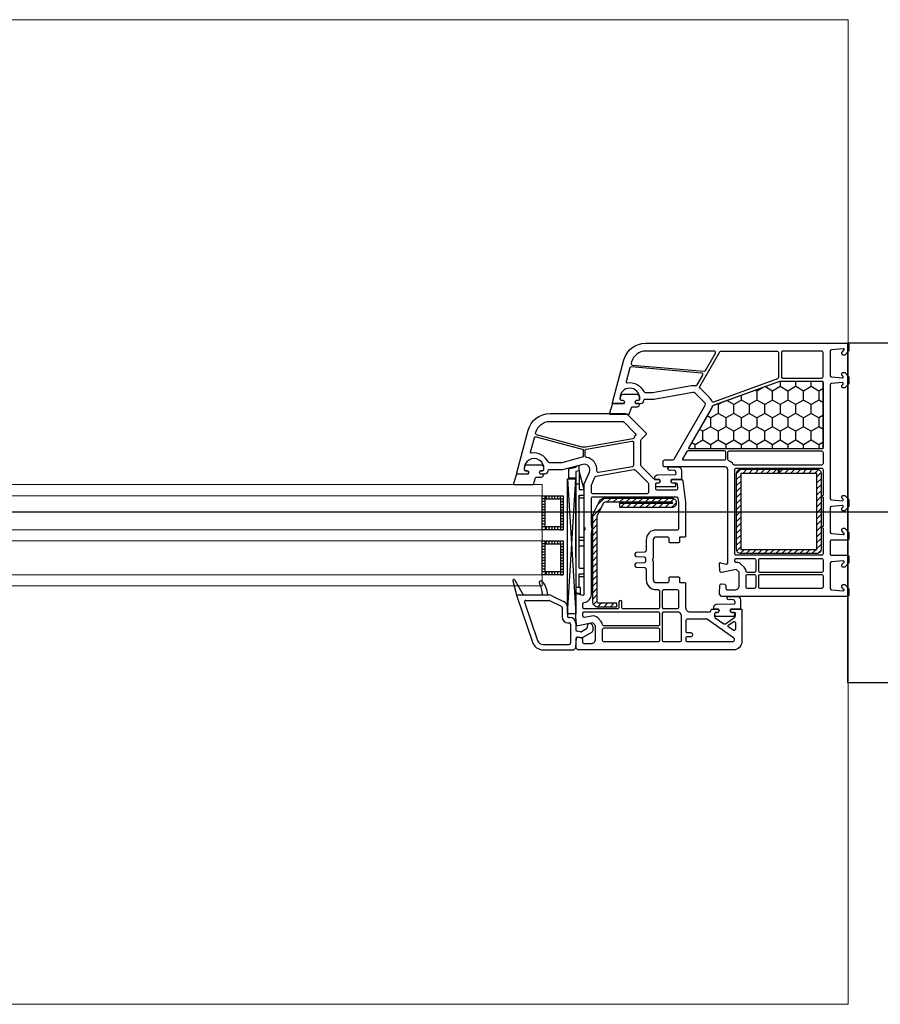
# Model space of a CAD drawing. Header units: millimetres. Extents: x 53645 to 137188, y 78097 to 135542.
# Tile 273 of 288: x 125098 to 125404, y 131646 to 131996. Entities that reach past the tile are written whole.
import ezdxf

# ---------------------------------------------------------------- set-up
doc = ezdxf.new("R2010")
doc.units = ezdxf.units.MM
doc.linetypes.add('CONTI', pattern=[0])
doc.linetypes.add('GOST2.303 5', pattern=[24, 20, -1.5, 1, -1.5])
for name, color, linetype in [('axis_dim', 40, 'CONTI'), ('GASKET', 5, 'Continuous'), ('PVC', 7, 'Continuous'), ('STEEL', 5, 'Continuous')]:
    doc.layers.add(name, color=color, linetype=linetype)
doc.layers.add('doors_windows', color=4, linetype='Continuous', lineweight=5)

# ---------------------------------------------------------------- blocks, each defined once
blk = doc.blocks.new('*U13')
at = {"linetype": 'Continuous'}
h = blk.add_hatch(dxfattribs=at)
h.set_pattern_fill('HONEY', color=6, angle=-90, style=0)
h.set_pattern_definition([(270, (672.4472, 52.6428), (-2.74963, -4.7625), [3.175, -6.35]), (150, (672.4472, 52.6428), (-2.74963, 4.7625), [3.175, -6.35]), (210, (672.4472, 52.6428), (-5.49926, -6e-07), [-6.35, 3.175])])
h.paths.add_polyline_path([(544.07, -37.59, -0.57735), (543.64, -36.84), (551.32, -23.53, 0.079163), (551.71, -22.5, -0.259107), (552.03, -22.14), (575.71, -13.52, -0.087489), (575.88, -13.49), (590.59, -13.49, -0.414214), (591.09, -13.99), (591.09, -37.09, -0.414214), (590.59, -37.59)])
at = {"color": 1, "linetype": 'Continuous'}
for p, q in [((503.31, -44.14), (500.75, -44.82)), ((500.75, -44.82), (500.75, -47.87)), ((504.51, -43.52), (503.31, -43.85)), ((503.31, -43.85), (503.31, -44.14)), ((504.51, -45.37), (503.31, -45.65)), ((504.51, -45.39), (504.51, -43.52)), ((504.51, -45.37), (504.51, -51.97)), ((506.31, -51.97), (504.51, -45.37)), ((500.75, -47.87), (503.31, -47.87)), ((503.31, -45.65), (503.31, -88.61)), ((504.51, -45.65), (504.51, -51.97)), ((503.31, -49.97), (504.51, -49.97)), ((503.31, -76.2), (503.31, -52)), ((504.51, -51.97), (506.31, -51.97)), ((506.31, -82.97), (506.31, -51.97)), ((504.51, -53.97), (504.51, -54.57)), ((504.51, -53.97), (506.31, -53.97)), ((504.51, -79.97), (504.51, -53.97)), ((504.51, -54.97), (506.31, -54.97)), ((504.51, -68.97), (506.31, -68.97)), ((504.51, -69.97), (506.31, -69.97)), ((504.51, -71.97), (506.31, -71.97)), ((504.51, -79.97), (506.31, -79.97)), ((504.51, -81.97), (506.31, -81.97)), ((504.51, -86.67), (504.51, -81.97)), ((504.51, -82.97), (506.31, -82.97)), ((503.31, -86.67), (505.01, -86.67)), ((505.01, -89.07), (505.01, -86.67)), ((503.31, -88.61), (505.01, -89.07))]:
    blk.add_line(p, q, dxfattribs=at)
at = {"color": 1, "linetype": 'Continuous', "lineweight": 25}
for p, q in [((500.33, -48.17), (503.32, -96.18)), ((500.33, -96.18), (503.32, -48.17))]:
    blk.add_line(p, q, dxfattribs=at)
at = {"color": 5}
for p, q in [((492.35, -55.28), (491.35, -55.28)), ((492.35, -55.28), (492.35, -54.28)), ((492.85, -55.28), (492.85, -54.28)), ((493.85, -55.28), (493.85, -54.28)), ((494.85, -55.28), (494.85, -54.28)), ((495.85, -55.28), (495.85, -54.28)), ((496.85, -55.28), (496.85, -54.28)), ((497.85, -55.28), (497.85, -54.28)), ((497.85, -55.28), (498.85, -55.28)), ((492.35, -56.28), (491.35, -56.28)), ((492.35, -57.28), (491.35, -57.28)), ((492.35, -58.28), (491.35, -58.28)), ((492.35, -59.28), (491.35, -59.28)), ((497.85, -56.28), (498.85, -56.28)), ((497.85, -57.28), (498.85, -57.28)), ((497.85, -58.28), (498.85, -58.28)), ((497.85, -59.28), (498.85, -59.28)), ((492.35, -60.28), (491.35, -60.28)), ((492.35, -61.28), (491.35, -61.28)), ((492.35, -62.28), (491.35, -62.28)), ((497.85, -60.28), (498.85, -60.28)), ((497.85, -61.28), (498.85, -61.28)), ((497.85, -62.28), (498.85, -62.28)), ((492.35, -63.28), (491.35, -63.28)), ((492.35, -64.28), (491.35, -64.28)), ((492.35, -65.28), (491.35, -65.28)), ((492.35, -65.28), (491.35, -65.28)), ((492.35, -66.28), (491.35, -66.28)), ((492.35, -65.28), (492.35, -66.28)), ((492.85, -66.28), (492.85, -65.28)), ((493.85, -66.28), (493.85, -65.28)), ((494.85, -66.28), (494.85, -65.28)), ((495.85, -66.28), (495.85, -65.28)), ((496.85, -66.28), (496.85, -65.28)), ((497.85, -63.28), (498.85, -63.28)), ((497.85, -64.28), (498.85, -64.28)), ((497.85, -65.28), (498.85, -65.28)), ((497.85, -65.28), (498.85, -65.28)), ((497.85, -65.28), (497.85, -66.28)), ((497.85, -66.28), (498.85, -66.28)), ((492.35, -71.28), (491.35, -71.28)), ((492.35, -72.28), (491.35, -72.28)), ((492.35, -73.28), (491.35, -73.28)), ((492.35, -71.28), (492.35, -70.28)), ((492.85, -71.28), (492.85, -70.28)), ((493.85, -71.28), (493.85, -70.28)), ((494.85, -71.28), (494.85, -70.28)), ((495.85, -71.28), (495.85, -70.28)), ((496.85, -71.28), (496.85, -70.28)), ((497.85, -71.28), (497.85, -70.28)), ((497.85, -71.28), (498.85, -71.28)), ((497.85, -72.28), (498.85, -72.28)), ((497.85, -73.28), (498.85, -73.28)), ((492.35, -74.28), (491.35, -74.28)), ((492.35, -75.28), (491.35, -75.28)), ((492.35, -76.28), (491.35, -76.28)), ((497.85, -74.28), (498.85, -74.28)), ((497.85, -75.28), (498.85, -75.28)), ((497.85, -76.28), (498.85, -76.28)), ((492.35, -77.28), (491.35, -77.28)), ((492.35, -78.28), (491.35, -78.28)), ((492.35, -79.28), (491.35, -79.28)), ((492.35, -80.28), (491.35, -80.28)), ((497.85, -77.28), (498.85, -77.28)), ((497.85, -78.28), (498.85, -78.28)), ((497.85, -79.28), (498.85, -79.28)), ((497.85, -80.28), (498.85, -80.28)), ((492.35, -81.28), (491.35, -81.28)), ((492.35, -81.28), (491.35, -81.28)), ((492.35, -82.28), (491.35, -82.28)), ((492.35, -81.28), (492.35, -82.28)), ((492.85, -82.28), (492.85, -81.28)), ((493.85, -82.28), (493.85, -81.28)), ((494.85, -82.28), (494.85, -81.28)), ((495.85, -82.28), (495.85, -81.28)), ((496.85, -82.28), (496.85, -81.28)), ((497.85, -81.28), (498.85, -81.28)), ((497.85, -81.28), (498.85, -81.28)), ((497.85, -81.28), (497.85, -82.28)), ((497.85, -82.28), (498.85, -82.28))]:
    blk.add_line(p, q, dxfattribs=at)
blk.add_lwpolyline([(543.72, -37.59, -0.57735), (543.46, -37.14), (552.1, -22.19, -0.176327), (552.25, -22.06), (575.74, -13.51, -0.087489), (575.84, -13.49), (590.79, -13.49, -0.414214), (591.09, -13.79), (591.09, -37.29, -0.414214), (590.79, -37.59)], format="xyb", close=True)
at = {"color": 1, "linetype": 'Continuous', "lineweight": 25}
blk.add_lwpolyline([(500.33, -50.18), (500.33, -48.17), (503.32, -48.17), (503.32, -96.18), (500.33, -96.18)], close=True, dxfattribs=at)
at = {"color": 5}
for points in [[(498.85, -66.28), (491.35, -66.28), (491.35, -54.28), (498.85, -54.28)], [(497.85, -65.28), (492.35, -65.28), (492.35, -55.28), (497.85, -55.28)], [(498.85, -82.28), (491.35, -82.28), (491.35, -70.28), (498.85, -70.28)], [(497.85, -81.28), (492.35, -81.28), (492.35, -71.28), (497.85, -71.28)]]:
    blk.add_lwpolyline(points, close=True, dxfattribs=at)
at = {"layer": 'doors_windows', "color": 5}
for points in [[(100, -50.28), (491.35, -50.28), (491.35, -54.28), (100, -54.28)], [(100, -66.28), (491.35, -66.28), (491.35, -70.28), (100, -70.28)], [(100, -82.28), (491.35, -82.28), (491.35, -86.28), (100, -86.28)]]:
    blk.add_lwpolyline(points, close=True, dxfattribs=at)
at = {"layer": 'GASKET'}
for p, q in [((480.88, -84.5), (482.32, -89.88)), ((481.62, -84.2), (484.61, -89.5)), ((492.86, -87.48), (493.22, -89.5))]:
    blk.add_line(p, q, dxfattribs=at)
at = {"layer": 'GASKET', "color": 5, "linetype": 'Continuous'}
for points in [[(525.17, -22.56, 0.414214), (525.87, -21.86), (525.87, -21.76, 0.414214), (525.57, -21.46), (524.72, -21.46), (524.55, -21.16, -0.57735), (525.07, -20.26), (525.52, -20.26, 0.414214), (526.02, -19.76), (526.02, -19.46, 0.020024), (526.01, -19.18, 0.390947), (525.01, -18.26), (520.03, -18.26, 0.390947), (519.03, -19.18), (519.02, -19.46), (519.02, -19.76, 0.414214), (519.52, -20.26), (519.97, -20.26, -0.57735), (520.49, -21.16), (520.32, -21.46), (516.27, -21.46), (515.25, -24.85, 0.502334), (515.54, -25.23), (522.3, -25.23), (523.03, -22.8, -0.349418), (523.33, -22.56)], [(491.07, -47.61, 0.414214), (491.77, -46.91), (491.77, -46.81, 0.414214), (491.47, -46.51), (490.62, -46.51), (490.45, -46.21, -0.57735), (490.97, -45.31), (491.42, -45.31, 0.414214), (491.92, -44.81), (491.92, -44.51, 0.020024), (491.91, -44.23, 0.390947), (490.91, -43.31), (485.93, -43.31, 0.390947), (484.93, -44.23), (484.92, -44.51), (484.92, -44.81, 0.414214), (485.42, -45.31), (485.87, -45.31, -0.57735), (486.39, -46.21), (486.21, -46.51), (482.17, -46.51), (481.15, -49.9, 0.502334), (481.44, -50.28), (488.2, -50.28), (488.93, -47.85, -0.349418), (489.23, -47.61)], [(538.19, -49.68, -0.414214), (538.69, -50.18, -0.054959), (538.6, -50.94, -0.351258), (538.41, -51.1), (531.97, -51.1, -0.351258), (531.77, -50.94, -0.054959), (531.69, -50.18, -0.414214), (532.19, -49.68), (532.64, -49.68, 0.57735), (533.16, -48.78), (532.99, -48.48), (531.52, -48.48, -0.414214), (531.32, -48.28), (531.32, -47.81, -0.407864), (532.3, -46.81), (538.51, -46.68, 0.433601), (538.9, -46.24), (538.87, -45.92, 0.363714), (538.15, -45.19), (537.18, -45.11, 0.169782), (536.99, -45.16, -1.241435), (536.54, -43.99), (539.63, -43.99, -0.414214), (540.83, -45.19), (540.83, -48.18, -0.414214), (540.53, -48.48), (537.39, -48.48), (537.22, -48.78, 0.57735), (537.74, -49.68)], [(559.18, -95.68, -0.414214), (559.68, -96.18, -0.054959), (559.59, -96.94, -0.351258), (559.4, -97.1), (552.96, -97.1, -0.351258), (552.76, -96.94, -0.054959), (552.68, -96.18, -0.414214), (553.18, -95.68), (553.63, -95.68, 0.57735), (554.15, -94.78), (553.97, -94.48), (552.51, -94.48, -0.414214), (552.31, -94.28), (552.31, -93.81, -0.407864), (553.29, -92.81), (559.5, -92.68, 0.433601), (559.89, -92.24), (559.86, -91.92, 0.363714), (559.13, -91.19), (558.17, -91.11, 0.169782), (557.98, -91.16, -1.241435), (557.53, -89.99), (560.61, -89.99, -0.414214), (561.81, -91.19), (561.81, -94.18, -0.414214), (561.51, -94.48), (558.38, -94.48), (558.21, -94.78, 0.57735), (558.73, -95.68)]]:
    blk.add_lwpolyline(points, format="xyb", close=True, dxfattribs=at)
at = {"layer": 'GASKET'}
for centre, radius, start, end in [((481.27, -84.4), 0.4, 29.4867, 195), ((490.91, -85.1), 0.6, 47.514, 209.42), ((483.42, -89.32), 8, 0, 29.42), ((487.94, -88.34), 5, 10, 47.514)]:
    blk.add_arc(centre, radius, start, end, dxfattribs=at)
at = {"layer": 'PVC'}
for p, q in [((482.31, -89.8), (482.31, -89.8)), ((482.33, -89.9), (487.89, -106.29)), ((482.61, -89.5), (493.76, -89.5)), ((491.42, -89.32), (491.42, -89.5)), ((494.81, -89.74), (498.96, -91.76)), ((485.07, -92.06), (489.69, -105.68)), ((485.54, -91.4), (493.76, -91.4)), ((493.98, -91.45), (498.13, -93.47)), ((498.41, -93.92), (498.41, -97.3)), ((500.31, -93.92), (500.31, -97)), ((500.81, -97.5), (501.21, -97.5)), ((500.51, -99.4), (500.91, -99.4)), ((501.41, -99.9), (501.41, -106.6)), ((503.31, -99.6), (503.31, -101.91)), ((507.31, -100.65), (507.31, -101.11)), ((509.31, -100.65), (509.31, -102.27)), ((503.31, -104.96), (503.31, -108.25)), ((504.96, -102.62), (503.72, -102.4)), ((505.51, -104.75), (503.9, -104.47)), ((507.06, -101.55), (505.3, -102.56)), ((509.06, -102.7), (505.51, -104.75)), ((491.59, -107.1), (500.91, -107.1)), ((502.56, -109), (503.31, -108.25)), ((491.68, -109), (502.56, -109))]:
    blk.add_line(p, q, dxfattribs=at)
for points in [[(556.31, -44), (534.81, -44, -0.414214), (534.31, -43.5), (534.31, -42, -0.414214), (534.81, -41.5), (537.51, -41.5, 0.267949), (538.38, -41), (549.18, -22.29, 0.339454), (549.02, -21.09), (545.73, -17.8, 0.245592), (544.85, -17.52), (531.01, -19.95, -0.043661), (530.49, -20), (527.81, -20, 0.414214), (527.31, -20.5, -0.414214), (526.31, -21.5), (524.66, -21.5), (524.49, -21.2, -0.57735), (525.01, -20.3), (525.46, -20.3, 0.414214), (525.96, -19.8), (525.96, -19.5, 1), (518.96, -19.5), (518.96, -19.8, 0.414214), (519.46, -20.3), (519.91, -20.3, -0.57735), (520.43, -21.2), (520.26, -21.5), (516.61, -21.5, -0.493145), (516.32, -21.12), (520.39, -5.93, -0.339454), (528.12, 0), (599.81, 0, -0.414214), (600.31, -0.5), (600.31, -2.41), (600.31, -2.7), (598.81, -4.2), (598.31, -4.2, -0.414214), (597.81, -3.7), (597.81, -3.3, -0.198912), (597.87, -3.16), (598.52, -2.51, 0.700208), (598.28, -2), (594.07, -2.37, 0.388879), (593.61, -2.87), (593.61, -11.46, 0.388879), (594.07, -11.96), (597.98, -12.3, 0.700208), (598.22, -11.79), (597.87, -11.44, -0.198912), (597.81, -11.3), (597.81, -10.9, -0.414214), (598.31, -10.4), (598.81, -10.4), (600.31, -11.9), (600.31, -14.4), (598.81, -15.9), (598.31, -15.9, -0.414214), (597.81, -15.4), (597.81, -15, -0.198912), (597.87, -14.86), (598.22, -14.51, 0.700208), (597.98, -14), (594.07, -14.34, 0.388879), (593.61, -14.84), (593.61, -55.16, 0.388879), (594.07, -55.66), (597.98, -56, 0.700208), (598.22, -55.49), (597.87, -55.14, -0.198912), (597.81, -55), (597.81, -54.6, -0.414214), (598.31, -54.1), (598.81, -54.1), (600.31, -55.6), (600.31, -58.1), (598.81, -59.6), (598.31, -59.6, -0.414214), (597.81, -59.1), (597.81, -58.7, -0.198912), (597.87, -58.56), (598.22, -58.21, 0.700208), (597.98, -57.7), (594.07, -58.04, 0.388879), (593.61, -58.54), (593.61, -67.13, 0.388879), (594.07, -67.63), (598.28, -68, 0.700208), (598.52, -67.49), (597.87, -66.84, -0.198912), (597.81, -66.7), (597.81, -66.3, -0.414214), (598.31, -65.8), (598.81, -65.8), (600.31, -67.3), (600.31, -67.59), (600.31, -69.5, -0.414214), (599.81, -70), (594.11, -70, 0.414214), (593.61, -70.5), (593.61, -74.9, 0.414214), (594.11, -75.4), (599.81, -75.4, -0.414214), (600.31, -75.9), (600.31, -78.1), (598.81, -79.6), (598.31, -79.6, -0.414214), (597.81, -79.1), (597.81, -78.7, -0.198912), (597.87, -78.56), (598.52, -77.91, 0.700208), (598.28, -77.4), (594.07, -77.77, 0.388879), (593.61, -78.27), (593.61, -87.13, 0.388879), (594.07, -87.63), (598.28, -88, 0.700208), (598.52, -87.49), (597.87, -86.84, -0.198912), (597.81, -86.7), (597.81, -86.3, -0.414214), (598.31, -85.8), (598.81, -85.8), (600.31, -87.3), (600.31, -87.59), (600.31, -89.5, -0.414214), (599.81, -90), (555.06, -90), (554.31, -89.25), (554.31, -88.75), (554.5, -85.97, -0.446275), (555.08, -85.51), (556.2, -85.7, -0.36397), (556.61, -86.2), (556.61, -87.2, 0.414214), (557.11, -87.7), (559.81, -87.7, 0.414214), (561.31, -86.2), (561.31, -81.43), (560.31, -80.43), (555.09, -81.49, -0.454146), (554.49, -81.03), (554.31, -78.32, -0.51393), (554.69, -78.01), (556.68, -78.54, 0.493145), (557.31, -78.06), (557.31, -45, 0.414214)], [(552.45, -2.8), (528.12, -2.8, 0.339454), (523.1, -6.65), (522.97, -7.12, 0.466308), (523.41, -7.75), (548.84, -9.97, 0.291473), (549.31, -9.72), (552.88, -3.55, 0.57735)], [(574.76, -2.8, -0.414214), (575.26, -3.3), (575.26, -12.18, -0.315299), (574.93, -12.65), (552.25, -20.91, -0.415199), (551.6, -20.61, 0.110369), (550.79, -19.32), (547.42, -15.95, -0.339454), (547.34, -15.35), (554.44, -3.05, -0.267949), (554.87, -2.8)], [(576.36, -3.3), (576.36, -11.9, 0.414214), (576.86, -12.4), (590.61, -12.4, 0.414214), (591.11, -11.9), (591.11, -3.3, 0.414214), (590.61, -2.8), (576.86, -2.8, 0.414214)], [(547.99, -10.6), (523.05, -8.42, 0.36397), (522.53, -8.79), (521.21, -13.7, 0.546119), (521.55, -14.08, -0.339137), (527.46, -17.21, 0.293253), (527.92, -17.5), (530.53, -17.5), (544.41, -15.05, -0.100742), (545.81, -15.09, 0.329802), (546.35, -14.85), (548.38, -11.35, 0.548619)], [(575.81, -13.5), (590.61, -13.5, -0.414214), (591.11, -14), (591.11, -37.1, -0.414214), (590.61, -37.6), (544.09, -37.6, -0.57735), (543.66, -36.85), (551.34, -23.54, 0.079163), (551.74, -22.51, -0.259107), (552.05, -22.15)], [(556.11, -38.3), (543.11, -38.3, 0.267949), (542.68, -38.55), (541.23, -41.05, 0.57735), (541.49, -41.5), (556.11, -41.5, 0.414214), (556.61, -41), (556.61, -38.8, 0.414214)], [(590.61, -38.3, -0.414214), (591.11, -38.8), (591.11, -42.8, -0.414214), (590.61, -43.3), (559.65, -43.3, -0.252264), (559.23, -43.08, 0.152167), (557.62, -41.76, -0.305615), (557.31, -41.29), (557.31, -38.8, -0.414214), (557.81, -38.3)], [(590.61, -44.4, -0.414214), (591.11, -44.9), (591.11, -54.1, 1), (591.11, -54.7), (591.11, -65.1, 1), (591.11, -65.7), (591.11, -74.9, -0.414214), (590.61, -75.4), (560.31, -75.4, -0.414214), (559.81, -74.9), (559.81, -44.9, -0.414214), (560.31, -44.4)], [(566.71, -76.5, -0.414214), (567.21, -77), (567.21, -81, -0.414214), (566.71, -81.5), (564.28, -81.5, -0.372896), (563.79, -81.07, 0.161969), (563.08, -79.66), (562.08, -78.66, 0.198912), (560.31, -77.93, -0.414214), (559.81, -77.43), (559.81, -77, -0.414214), (560.31, -76.5)], [(590.61, -76.5, -0.414214), (591.11, -77), (591.11, -81, -0.414214), (590.61, -81.5), (568.81, -81.5, -0.414214), (568.31, -81), (568.31, -77, -0.414214), (568.81, -76.5)], [(566.71, -82.2, -0.414214), (567.21, -82.7), (567.21, -86.7, -0.414214), (566.71, -87.2), (564.31, -87.2, -0.414214), (563.81, -86.7), (563.81, -82.7, -0.414214), (564.31, -82.2)], [(590.61, -82.2, -0.414214), (591.11, -82.7), (591.11, -86.7, -0.414214), (590.61, -87.2), (568.81, -87.2, -0.414214), (568.31, -86.7), (568.31, -82.7, -0.414214), (568.81, -82.2)]]:
    blk.add_lwpolyline(points, format="xyb", close=True, dxfattribs=at)
at = {"layer": 'PVC', "linetype": 'Continuous', "lineweight": 25}
for points in [[(504.06, -109), (503.31, -108.25), (503.31, -107.75), (503.5, -104.97, -0.446275), (504.08, -104.51), (505.2, -104.7, -0.36397), (505.61, -105.2), (505.61, -106.2, 0.414214), (506.11, -106.7), (508.81, -106.7, 0.414214), (510.31, -105.2), (510.31, -100.43), (509.31, -99.43), (504.09, -100.49, -0.454146), (503.49, -100.03), (503.32, -97.41, -0.016582), (503.31, -97.21), (503.31, -89.3, -0.493145), (503.69, -89.01), (505.68, -89.54, 0.493145), (506.31, -89.06), (506.31, -66.71, -0.201513), (506.46, -66.36, 0.420084), (506.46, -65.64, -0.201513), (506.31, -65.29), (506.31, -50), (508.14, -45.8, 0.628383), (505.79, -43.07), (498.58, -45), (493.81, -45, 0.414214), (493.31, -45.5, -0.414214), (492.31, -46.5), (490.66, -46.5), (490.49, -46.2, -0.57735), (491.01, -45.3), (491.45, -45.3, 0.38517), (491.94, -44.85, 1.105542), (484.98, -44.85, 0.38517), (485.48, -45.3), (485.91, -45.3, -0.57735), (486.43, -46.2), (486.26, -46.5), (482.61, -46.5, -0.493145), (482.32, -46.12), (486.39, -30.93, -0.339454), (494.12, -25), (520.9, -25, -0.198912), (521.6, -25.29), (528.16, -31.85, -0.414214), (528.16, -32.56), (526.46, -34.27, 0.198912), (526.31, -34.62), (526.31, -43.29, 0.198912), (526.46, -43.65), (531.16, -48.35, 0.198912), (531.52, -48.5), (532.96, -48.5), (533.13, -48.8, -0.57735), (532.61, -49.7), (532.11, -49.7, 0.414214), (531.61, -50.2), (531.61, -51.6, 0.414214), (532.11, -52.1), (539.1, -52.1, 0.455633), (539.59, -51.53), (539.4, -50.13, 0.373972), (538.9, -49.7), (537.71, -49.7, -0.57735), (537.19, -48.8), (537.36, -48.5), (540.75, -48.5, -0.373885), (541.25, -48.93), (542.31, -56.5), (542.31, -68.6, -0.414214), (542.01, -68.9), (540.41, -68.9, 0.414214), (540.11, -69.2), (540.11, -70.6, -0.414214), (539.81, -70.9), (536.71, -70.9, -0.414214), (536.41, -70.6), (536.41, -69.4, 0.414214), (535.91, -68.9), (531.81, -68.9, 0.414214), (530.81, -69.9), (530.81, -76.29, -0.201513), (530.66, -76.64, 0.420084), (530.66, -77.36, -0.201513), (530.81, -77.71), (530.81, -84.1, 0.414214), (531.81, -85.1), (535.91, -85.1, 0.414214), (536.41, -84.6), (536.41, -83.4, -0.414214), (536.71, -83.1), (539.81, -83.1, -0.414214), (540.11, -83.4), (540.11, -84.8, 0.414214), (540.41, -85.1), (542.01, -85.1, -0.414214), (542.31, -85.4), (542.31, -94, 0.414214), (543.81, -95.5), (550.81, -95.5, 0.414214), (551.31, -95, -0.414214), (551.81, -94.5), (553.96, -94.5), (554.13, -94.8, -0.57735), (553.61, -95.7), (553.11, -95.7, 0.414214), (552.61, -96.2), (552.61, -97.17, 0.244698), (552.82, -97.58), (555.87, -99.72, 0.315299), (556.45, -99.72), (559.8, -97.37, 0.244698), (560.01, -96.96), (560.01, -96.2, 0.414214), (559.51, -95.7), (558.71, -95.7, -0.57735), (558.19, -94.8), (558.36, -94.5), (562.01, -94.5, -0.414214), (562.31, -94.8), (562.31, -106, -0.414214), (559.31, -109)], [(506.83, -36.95, -0.109518), (505.53, -36.9), (489.37, -32.57, -0.414214), (489.02, -31.95), (489.1, -31.65, -0.339454), (494.12, -27.8), (519.74, -27.8, -0.198912), (520.44, -28.09), (524.43, -32.08, -0.382222), (524.47, -32.75, 0.088112), (523.97, -33.67, -0.274835), (523.58, -34)], [(493.92, -42.5, -0.293253), (493.46, -42.21, 0.339137), (487.55, -39.08, -0.546119), (487.21, -38.7), (488.58, -33.6, -0.414214), (489.19, -33.24), (505.59, -37.64, -0.339454), (505.96, -38.12), (505.96, -40.05, -0.339454), (505.59, -40.53), (498.32, -42.48, -0.065543), (498.19, -42.5)], [(511.37, -46.01, -0.498043), (510.79, -45.46, 0.394481), (507.08, -40.57, -0.365019), (506.66, -40.07), (506.66, -38.12, -0.36397), (507.07, -37.62), (523.22, -34.77, -0.466308), (523.81, -35.27), (523.81, -43.39, -0.36397), (523.4, -43.89)], [(509.31, -53.5, -0.414214), (508.81, -53), (508.81, -50.63, -0.103244), (508.85, -50.43), (510.1, -47.58, -0.251284), (510.47, -47.28), (523.93, -44.91, -0.28183), (524.42, -45.1, 0.034736), (524.69, -45.41), (528.96, -49.69, -0.198912), (529.11, -50.04), (529.11, -53, -0.414214), (528.61, -53.5)], [(520.11, -94.4, -0.414214), (519.61, -93.9), (519.61, -91.9, 1), (518.61, -91.9), (518.61, -93.9, -0.414214), (518.11, -94.4), (506.31, -94.4, -0.414214), (505.81, -93.9), (505.81, -92.61, -0.387795), (506.27, -92.11, 0.387795), (508.81, -89.32), (508.81, -67.31, 0.229416), (508.81, -64.69), (508.81, -55.1, -0.414214), (509.31, -54.6), (539.09, -54.6, -0.373972), (539.58, -55.03), (539.81, -56.64, -0.034844), (539.81, -56.71), (539.81, -65.9, -0.414214), (539.31, -66.4), (531.81, -66.4, 0.414214), (528.31, -69.9), (528.31, -73.72, -0.39896), (527.84, -74.22), (524.78, -74.38, 0.39896), (524.31, -74.87), (524.31, -75.31, 0.39896), (524.78, -75.8), (527.58, -75.95, -0.442836), (528.05, -76.52, 0.074681), (528.05, -77.48, -0.442836), (527.58, -78.05), (524.78, -78.2, 0.39896), (524.31, -78.69), (524.31, -79.13, 0.39896), (524.78, -79.62), (527.84, -79.78, -0.39896), (528.31, -80.28), (528.31, -84.1, 0.414214), (531.81, -87.6), (532.51, -87.6, -0.414214), (533.01, -88.1), (533.01, -93.9, -0.414214), (532.51, -94.4)], [(534.61, -94.4, -0.414214), (534.11, -93.9), (534.11, -88.1, -0.414214), (534.61, -87.6), (539.31, -87.6, -0.414214), (539.81, -88.1), (539.81, -93.9, -0.414214), (539.31, -94.4)], [(513.28, -100.5, -0.372896), (512.79, -100.07, 0.161969), (512.08, -98.66), (511.08, -97.66, 0.251647), (508.81, -96.98), (506.41, -97.47, -0.4743), (505.81, -96.98), (505.81, -96, -0.414214), (506.31, -95.5), (532.51, -95.5, -0.414214), (533.01, -96), (533.01, -100, -0.414214), (532.51, -100.5)], [(534.61, -106.2, -0.414214), (534.11, -105.7), (534.11, -96, -0.414214), (534.61, -95.5), (539.78, -95.5, -0.284915), (540.23, -95.78, 0.045769), (540.61, -96.4, -0.162278), (540.71, -96.7), (540.71, -105.7, -0.414214), (540.21, -106.2)], [(543.01, -106.2, -0.414214), (542.51, -105.7), (542.51, -104.7, -0.414214), (543.01, -104.2), (544.31, -104.2, 0.414214), (544.81, -103.7), (544.81, -103.5, 0.414214), (544.31, -103), (543.01, -103, -0.414214), (542.51, -102.5), (542.51, -98.49, -0.436376), (543.05, -97.99, 0.01877), (543.31, -98), (549.78, -98, -0.153915), (550.06, -98.09), (559.3, -104.56, -0.244698), (559.51, -104.97), (559.51, -105.7, -0.414214), (559.01, -106.2)], [(513.31, -106.2, -0.414214), (512.81, -105.7), (512.81, -101.7, -0.414214), (513.31, -101.2), (532.51, -101.2, -0.414214), (533.01, -101.7), (533.01, -105.7, -0.414214), (532.51, -106.2)], [(557.62, -100.94, -0.520567), (557.62, -100.12), (559.22, -98.99, -0.606815), (560.01, -99.4), (560.01, -101.65, -0.606815), (559.22, -102.06)]]:
    blk.add_lwpolyline(points, format="xyb", close=True, dxfattribs=at)
at = {"layer": 'PVC'}
for centre, radius, start, end in [((482.61, -89.8), 0.3, 90, 198.7481), ((493.76, -91.9), 2.4, 64.0795, 90), ((485.54, -91.9), 0.5, 90, 198.7481), ((493.76, -91.9), 0.5, 64.0795, 90), ((497.91, -93.92), 0.5, 0, 64.0795), ((497.91, -93.92), 2.4, 0, 64.0795), ((500.51, -97.3), 2.1, 180, 270), ((500.81, -97), 0.5, 180, 270), ((501.21, -99.6), 2.1, 0, 90), ((500.91, -99.9), 0.5, 0, 90), ((506.81, -101.11), 0.5, 300, 0), ((508.31, -100.65), 1, 0, 180), ((503.81, -101.91), 0.5, 180, 260), ((503.81, -104.96), 0.5, 80, 180), ((505.05, -102.13), 0.5, 260, 300), ((508.81, -102.27), 0.5, 300, 0), ((491.68, -105), 4, 198.7481, 270), ((491.68, -105), 2.1, 198.7481, 270), ((500.91, -106.6), 0.5, 270, 0)]:
    blk.add_arc(centre, radius, start, end, dxfattribs=at)
at = {"layer": 'STEEL', "color": 5, "linetype": 'Continuous'}
for p, q in [((561.97, -44.8), (560.41, -46.36)), ((564.09, -44.8), (562.59, -46.3)), ((566.21, -44.8), (564.71, -46.3)), ((568.33, -44.8), (566.83, -46.3)), ((570.45, -44.8), (568.95, -46.3)), ((572.57, -44.8), (571.07, -46.3)), ((574.7, -44.8), (573.2, -46.3)), ((576.82, -44.8), (575.66, -45.95)), ((578.94, -44.8), (577.44, -46.3)), ((581.06, -44.8), (579.56, -46.3)), ((583.18, -44.8), (581.68, -46.3)), ((585.3, -44.8), (583.8, -46.3)), ((587.42, -44.8), (585.92, -46.3)), ((589.45, -44.9), (588.04, -46.3)), ((561.91, -46.98), (560.41, -48.48)), ((590.39, -46.07), (588.91, -47.55)), ((590.41, -48.17), (588.91, -49.67)), ((561.91, -49.1), (560.41, -50.6)), ((561.91, -51.22), (560.41, -52.72)), ((590.41, -50.3), (588.91, -51.8)), ((590.41, -52.42), (588.91, -53.92)), ((513.53, -55.03), (511.05, -57.51)), ((515.79, -55.03), (514.29, -56.53)), ((518.06, -55.03), (516.56, -56.53)), ((520.32, -55.03), (518.82, -56.53)), ((522.58, -55.03), (521.08, -56.53)), ((524.84, -55.03), (523.34, -56.53)), ((527.11, -55.03), (525.61, -56.53)), ((529.37, -55.03), (527.87, -56.53)), ((531.63, -55.03), (530.13, -56.53)), ((533.9, -55.03), (532.4, -56.53)), ((536.16, -55.03), (534.66, -56.53)), ((538.21, -55.24), (536.92, -56.53)), ((561.91, -53.34), (560.41, -54.84)), ((561.91, -55.46), (560.41, -56.96)), ((590.41, -54.54), (588.91, -56.04)), ((512.14, -58.68), (509.29, -61.53)), ((520.74, -56.87), (519.16, -58.45)), ((523, -56.87), (521.42, -58.45)), ((525.26, -56.87), (523.68, -58.45)), ((527.52, -56.87), (525.94, -58.45)), ((529.79, -56.87), (528.21, -58.45)), ((532.05, -56.87), (530.47, -58.45)), ((534.31, -56.87), (532.73, -58.45)), ((536.57, -56.87), (535, -58.45)), ((538.94, -56.78), (537.26, -58.45)), ((561.91, -57.58), (560.41, -59.08)), ((590.41, -56.66), (588.91, -58.16)), ((590.41, -58.78), (588.91, -60.28)), ((510.79, -62.3), (509.29, -63.8)), ((561.91, -59.7), (560.41, -61.2)), ((561.91, -61.83), (560.41, -63.33)), ((590.41, -60.9), (588.91, -62.4)), ((510.79, -64.56), (509.29, -66.06)), ((561.91, -63.95), (560.41, -65.45)), ((561.91, -66.07), (560.41, -67.57)), ((590.41, -63.02), (588.91, -64.52)), ((590.41, -65.15), (588.91, -66.65)), ((510.79, -66.82), (509.29, -68.32)), ((510.79, -69.08), (509.29, -70.58)), ((561.91, -68.19), (560.41, -69.69)), ((590.41, -67.27), (588.91, -68.77)), ((590.41, -69.39), (588.91, -70.89)), ((510.79, -71.35), (509.29, -72.85)), ((561.91, -70.31), (560.41, -71.81)), ((561.91, -72.43), (560.51, -73.83)), ((563.17, -73.3), (561.68, -74.78)), ((565.29, -73.3), (563.79, -74.8)), ((567.41, -73.3), (565.91, -74.8)), ((569.53, -73.3), (568.03, -74.8)), ((571.65, -73.3), (570.15, -74.8)), ((573.77, -73.3), (572.27, -74.8)), ((575.89, -73.3), (574.39, -74.8)), ((578.02, -73.3), (576.52, -74.8)), ((580.14, -73.3), (578.64, -74.8)), ((582.26, -73.3), (580.76, -74.8)), ((584.38, -73.3), (582.88, -74.8)), ((586.5, -73.3), (585, -74.8)), ((588.62, -73.3), (587.12, -74.8)), ((590.41, -71.51), (588.91, -73.01)), ((510.79, -73.61), (509.29, -75.11)), ((510.79, -75.87), (509.29, -77.37)), ((590.36, -73.68), (589.29, -74.75)), ((510.79, -78.13), (509.29, -79.63)), ((510.79, -80.4), (509.29, -81.9)), ((510.79, -82.66), (509.29, -84.16)), ((510.79, -84.92), (509.29, -86.42)), ((510.79, -87.19), (509.29, -88.69)), ((510.79, -89.45), (509.29, -90.95)), ((510.79, -91.71), (509.6, -92.9)), ((512.43, -92.33), (510.96, -93.8)), ((514.7, -92.33), (513.2, -93.83)), ((516.96, -92.33), (515.46, -93.83)), ((517.79, -93.76), (517.72, -93.83))]:
    blk.add_line(p, q, dxfattribs=at)
blk.add_lwpolyline([(575.66, -46.3), (575.66, -44.8), (588.91, -44.8, -0.414214), (590.41, -46.3), (590.41, -73.3, -0.414214), (588.91, -74.8), (561.91, -74.8, -0.414214), (560.41, -73.3), (560.41, -46.3, -0.414214), (561.91, -44.8), (575.16, -44.8), (575.16, -46.3), (561.91, -46.3), (561.91, -73.3), (588.91, -73.3), (588.91, -46.3)], format="xyb", close=True, dxfattribs=at)
at = {"layer": 'STEEL', "linetype": 'Continuous'}
blk.add_lwpolyline([(509.29, -91.83), (509.29, -61.5, -0.116434), (509.5, -60.61), (511.74, -56.13, -0.284079), (513.53, -55.03), (537.44, -55.03, -0.414214), (538.94, -56.53), (538.94, -56.95, -0.414214), (537.44, -58.45), (518.93, -58.45), (518.93, -56.87), (537.53, -56.87, 0.940252), (537.55, -56.53), (513.65, -56.53, 0.228035), (513.08, -56.81), (510.84, -61.28, 0.116434), (510.79, -61.5), (510.79, -91.83, 0.414214), (511.29, -92.33), (517.79, -92.33), (517.79, -93.83), (511.29, -93.83, -0.414214)], format="xyb", close=True, dxfattribs=at)
blk = doc.blocks.new('*U46')
at = {"color": 0}
blk.add_lwpolyline([(-50, 0), (0, 0), (0, -120.63), (-50, -120.63)], close=True, dxfattribs=at)

msp = doc.modelspace()

# ---------------------------------------------------------------- linework, layer by layer
at = {"layer": 'axis_dim', "linetype": 'GOST2.303 5', "lineweight": 25, "ltscale": 100}
msp.add_lwpolyline([(135687.6, 131821.38), (123427.31, 131821.38)], dxfattribs=at)
at = {"layer": 'doors_windows', "lineweight": 20, "ltscale": 50}
msp.add_lwpolyline([(124792.34, 131996.38), (125392.34, 131996.38), (125392.34, 131646.38), (124792.34, 131646.38)], close=True, dxfattribs=at)

# ---------------------------------------------------------------- block references
at = {"color": 0, "xscale": -1, "rotation": 359.9999936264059}
msp.add_blockref('*U46', (125392.15, 131881.38), dxfattribs=at)
at = {"ltscale": 100}
msp.add_blockref('*U13', (124792.34, 131881.38), dxfattribs=at)

doc.saveas('drawing.dxf')
